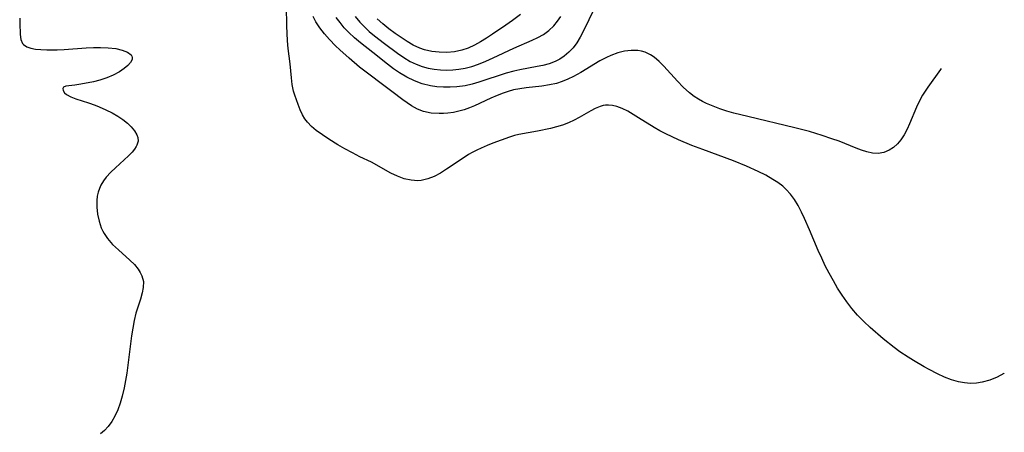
# Model space of a CAD drawing. Header units: metres. Extents: x 1073367 to 1082519, y 1569854 to 1574957.
# Tile 826 of 1056: x 1081921 to 1082136, y 1571610 to 1571701. Entities that reach past the tile are written whole.
import ezdxf

# ---------------------------------------------------------------- set-up
doc = ezdxf.new("R2010")
doc.units = ezdxf.units.M
doc.layers.add('CGG_CurvaNivelLidar_v1', color=253, linetype='Continuous', lineweight=30)

msp = doc.modelspace()

# ---------------------------------------------------------------- linework, layer by layer
at = {"layer": 'CGG_CurvaNivelLidar_v1'}
for p, q in [((1081979.2633, 1571699.2274, 77.5), (1081979.1749, 1571703.4539, 77.5)), ((1082030.2961, 1571701.7135, 75.5), (1082028.5802, 1571700.4141, 75.5)), ((1082046.5271, 1571703.0923, 76.5), (1082044.0471, 1571698.0052, 76.5)), ((1081920.8535, 1571700.9451, 77.5), (1081920.9179, 1571699.859, 77.5)), ((1081920.9179, 1571699.859, 77.5), (1081920.9642, 1571697.3249, 77.5)), ((1081985.6081, 1571700.1399, 77), (1081985.0124, 1571701.2884, 77)), ((1081986.4859, 1571698.7743, 77), (1081985.6081, 1571700.1399, 77)), ((1081990.8912, 1571699.9383, 76.5), (1081990.0474, 1571701.0928, 76.5)), ((1081991.8173, 1571698.8334, 76.5), (1081990.8912, 1571699.9383, 76.5)), ((1081994.2118, 1571701.254, 76), (1081995.2368, 1571700.0236, 76)), ((1081995.2368, 1571700.0236, 76), (1081996.2265, 1571699.0013, 76)), ((1082000.2132, 1571699.6786, 75.5), (1081998.9697, 1571700.8051, 75.5)), ((1082001.5371, 1571698.6192, 75.5), (1082000.2132, 1571699.6786, 75.5)), ((1082027.1413, 1571699.3955, 75.5), (1082024.2297, 1571697.4255, 75.5)), ((1082028.5802, 1571700.4141, 75.5), (1082027.1413, 1571699.3955, 75.5)), ((1082037.5964, 1571699.2769, 76), (1082038.3931, 1571700.2522, 76)), ((1082038.3931, 1571700.2522, 76), (1082039.1245, 1571701.3059, 76)), ((1081920.9642, 1571697.3249, 77.5), (1081921.1037, 1571696.2715, 77.5)), ((1081979.4263, 1571695.9366, 77.5), (1081979.2633, 1571699.2274, 77.5)), ((1081987.4834, 1571697.4758, 77), (1081986.4859, 1571698.7743, 77)), ((1081988.5709, 1571696.2304, 77), (1081987.4834, 1571697.4758, 77)), ((1081992.8177, 1571697.7801, 76.5), (1081991.8173, 1571698.8334, 76.5)), ((1081994.0394, 1571696.6416, 76.5), (1081992.8177, 1571697.7801, 76.5)), ((1081996.2265, 1571699.0013, 76), (1081997.28, 1571698.027, 76)), ((1081997.28, 1571698.027, 76), (1081998.381, 1571697.0909, 76)), ((1082002.9079, 1571697.6048, 75.5), (1082001.5371, 1571698.6192, 75.5)), ((1082004.2146, 1571696.6862, 75.5), (1082002.9079, 1571697.6048, 75.5)), ((1082024.2297, 1571697.4255, 75.5), (1082022.913, 1571696.5665, 75.5)), ((1082034.138, 1571696.6633, 76), (1082035.3399, 1571697.3423, 76)), ((1082035.3399, 1571697.3423, 76), (1082036.5267, 1571698.2302, 76)), ((1082036.5267, 1571698.2302, 76), (1082037.5964, 1571699.2769, 76)), ((1082044.0471, 1571698.0052, 76.5), (1082043.3677, 1571696.7542, 76.5)), ((1081921.1037, 1571696.2715, 77.5), (1081921.468, 1571695.4107, 77.5)), ((1081921.468, 1571695.4107, 77.5), (1081921.7011, 1571695.134, 77.5)), ((1081921.7011, 1571695.134, 77.5), (1081922.3961, 1571694.6626, 77.5)), ((1081979.567, 1571694.3254, 77.5), (1081979.4263, 1571695.9366, 77.5)), ((1081989.8713, 1571694.8886, 77), (1081988.5709, 1571696.2304, 77)), ((1081995.3228, 1571695.5508, 76.5), (1081994.0394, 1571696.6416, 76.5)), ((1081998.0275, 1571693.392, 76.5), (1081995.3228, 1571695.5508, 76.5)), ((1081998.381, 1571697.0909, 76), (1082000.5923, 1571695.3525, 76)), ((1082000.5923, 1571695.3525, 76), (1082003.4091, 1571693.259, 76)), ((1082005.5433, 1571695.8205, 75.5), (1082004.2146, 1571696.6862, 75.5)), ((1082006.9027, 1571695.0408, 75.5), (1082005.5433, 1571695.8205, 75.5)), ((1082021.5904, 1571695.7528, 75.5), (1082020.2498, 1571695.0159, 75.5)), ((1082022.913, 1571696.5665, 75.5), (1082021.5904, 1571695.7528, 75.5)), ((1082028.8781, 1571694.3923, 76), (1082032.8645, 1571696.0779, 76)), ((1082032.8645, 1571696.0779, 76), (1082034.138, 1571696.6633, 76)), ((1082042.6339, 1571695.5655, 76.5), (1082041.8227, 1571694.4627, 76.5)), ((1082043.3677, 1571696.7542, 76.5), (1082042.6339, 1571695.5655, 76.5)), ((1081922.3961, 1571694.6626, 77.5), (1081923.3001, 1571694.3477, 77.5)), ((1081923.3001, 1571694.3477, 77.5), (1081924.3435, 1571694.1569, 77.5)), ((1081924.3435, 1571694.1569, 77.5), (1081925.509, 1571694.0533, 77.5)), ((1081925.509, 1571694.0533, 77.5), (1081926.7678, 1571694.0128, 77.5)), ((1081926.7678, 1571694.0128, 77.5), (1081929.0313, 1571694.0346, 77.5)), ((1081929.0313, 1571694.0346, 77.5), (1081930.5856, 1571694.1101, 77.5)), ((1081930.5856, 1571694.1101, 77.5), (1081935.3905, 1571694.451, 77.5)), ((1081935.3905, 1571694.451, 77.5), (1081936.9806, 1571694.5224, 77.5)), ((1081936.9806, 1571694.5224, 77.5), (1081938.5494, 1571694.5348, 77.5)), ((1081938.5494, 1571694.5348, 77.5), (1081940.2226, 1571694.4634, 77.5)), ((1081940.2226, 1571694.4634, 77.5), (1081941.8361, 1571694.2693, 77.5)), ((1081941.8361, 1571694.2693, 77.5), (1081943.2573, 1571693.9529, 77.5)), ((1081943.2573, 1571693.9529, 77.5), (1081944.4079, 1571693.5143, 77.5)), ((1081944.4079, 1571693.5143, 77.5), (1081945.1855, 1571692.9442, 77.5)), ((1081945.1855, 1571692.9442, 77.5), (1081945.3885, 1571692.6181, 77.5)), ((1081979.9431, 1571690.9608, 77.5), (1081979.567, 1571694.3254, 77.5)), ((1081990.8039, 1571694.0032, 77), (1081989.8713, 1571694.8886, 77)), ((1081992.8728, 1571692.1482, 77), (1081990.8039, 1571694.0032, 77)), ((1082001.2861, 1571690.8439, 76.5), (1081998.0275, 1571693.392, 76.5)), ((1082003.4091, 1571693.259, 76), (1082004.8066, 1571692.321, 76)), ((1082008.3037, 1571694.387, 75.5), (1082006.9027, 1571695.0408, 75.5)), ((1082009.3252, 1571694.0266, 75.5), (1082008.3037, 1571694.387, 75.5)), ((1082010.9317, 1571693.6506, 75.5), (1082009.3252, 1571694.0266, 75.5)), ((1082012.5755, 1571693.4615, 75.5), (1082010.9317, 1571693.6506, 75.5)), ((1082014.2342, 1571693.4447, 75.5), (1082012.5755, 1571693.4615, 75.5)), ((1082015.8871, 1571693.5988, 75.5), (1082014.2342, 1571693.4447, 75.5)), ((1082017.5131, 1571693.9364, 75.5), (1082015.8871, 1571693.5988, 75.5)), ((1082018.8781, 1571694.3927, 75.5), (1082017.5131, 1571693.9364, 75.5)), ((1082020.2498, 1571695.0159, 75.5), (1082018.8781, 1571694.3927, 75.5)), ((1082024.3269, 1571692.2238, 76), (1082028.8781, 1571694.3923, 76)), ((1082040.9056, 1571693.4631, 76.5), (1082039.8881, 1571692.5923, 76.5)), ((1082041.8227, 1571694.4627, 76.5), (1082040.9056, 1571693.4631, 76.5)), ((1082051.583, 1571693.3191, 77), (1082050.112, 1571692.7951, 77)), ((1082053.06, 1571693.6896, 77), (1082051.583, 1571693.3191, 77)), ((1082054.5223, 1571693.8841, 77), (1082053.06, 1571693.6896, 77)), ((1082055.9477, 1571693.8676, 77), (1082054.5223, 1571693.8841, 77)), ((1082056.7628, 1571693.7401, 77), (1082055.9477, 1571693.8676, 77)), ((1082057.5501, 1571693.514, 77), (1082056.7628, 1571693.7401, 77)), ((1082058.74, 1571692.9387, 77), (1082057.5501, 1571693.514, 77)), ((1082059.5654, 1571692.37, 77), (1082058.74, 1571692.9387, 77)), ((1081945.065, 1571691.2177, 77.5), (1081944.4645, 1571690.5554, 77.5)), ((1081945.4079, 1571691.8688, 77.5), (1081945.065, 1571691.2177, 77.5)), ((1081945.3885, 1571692.6181, 77.5), (1081945.4598, 1571692.3206, 77.5)), ((1081945.4598, 1571692.3206, 77.5), (1081945.4079, 1571691.8688, 77.5)), ((1081980.2386, 1571687.8862, 77.5), (1081979.9431, 1571690.9608, 77.5)), ((1081995.1582, 1571690.2392, 77), (1081992.8728, 1571692.1482, 77)), ((1082002.5877, 1571689.8839, 76.5), (1082001.2861, 1571690.8439, 76.5)), ((1082004.8066, 1571692.321, 76), (1082006.241, 1571691.4767, 76)), ((1082006.241, 1571691.4767, 76), (1082007.5351, 1571690.845, 76)), ((1082007.5351, 1571690.845, 76), (1082008.8702, 1571690.3357, 76)), ((1082019.6944, 1571690.3822, 76), (1082021.1471, 1571690.8744, 76)), ((1082021.1471, 1571690.8744, 76), (1082022.7476, 1571691.5166, 76)), ((1082022.7476, 1571691.5166, 76), (1082024.3269, 1571692.2238, 76)), ((1082036.5686, 1571690.9453, 76.5), (1082035.1929, 1571690.588, 76.5)), ((1082037.8792, 1571691.4213, 76.5), (1082036.5686, 1571690.9453, 76.5)), ((1082038.9174, 1571691.9483, 76.5), (1082037.8792, 1571691.4213, 76.5)), ((1082039.8881, 1571692.5923, 76.5), (1082038.9174, 1571691.9483, 76.5)), ((1082047.7027, 1571691.5953, 77), (1082043.5491, 1571689.032, 77)), ((1082049.1026, 1571692.3458, 77), (1082047.7027, 1571691.5953, 77)), ((1082050.112, 1571692.7951, 77), (1082049.1026, 1571692.3458, 77)), ((1082060.6305, 1571691.462, 77), (1082059.5654, 1571692.37, 77)), ((1082061.6649, 1571690.4353, 77), (1082060.6305, 1571691.462, 77)), ((1081942.6382, 1571689.2191, 77.5), (1081941.3171, 1571688.5015, 77.5)), ((1081943.6628, 1571689.8976, 77.5), (1081942.6382, 1571689.2191, 77.5)), ((1081944.4645, 1571690.5554, 77.5), (1081943.6628, 1571689.8976, 77.5)), ((1082002.1822, 1571684.8901, 77), (1081995.1582, 1571690.2392, 77)), ((1082003.9139, 1571688.9799, 76.5), (1082002.5877, 1571689.8839, 76.5)), ((1082005.504, 1571688.0276, 76.5), (1082003.9139, 1571688.9799, 76.5)), ((1082008.8702, 1571690.3357, 76), (1082010.1593, 1571689.9853, 76)), ((1082010.1593, 1571689.9853, 76), (1082011.4769, 1571689.7479, 76)), ((1082011.4769, 1571689.7479, 76), (1082012.8142, 1571689.6112, 76)), ((1082012.8142, 1571689.6112, 76), (1082014.1744, 1571689.5678, 76)), ((1082014.1744, 1571689.5678, 76), (1082015.5292, 1571689.6156, 76)), ((1082015.5292, 1571689.6156, 76), (1082016.8804, 1571689.7558, 76)), ((1082016.8804, 1571689.7558, 76), (1082018.2208, 1571689.9948, 76)), ((1082018.2208, 1571689.9948, 76), (1082019.6944, 1571690.3822, 76)), ((1082027.1703, 1571688.9075, 76.5), (1082021.2034, 1571686.9303, 76.5)), ((1082028.8672, 1571689.3736, 76.5), (1082027.1703, 1571688.9075, 76.5)), ((1082030.2012, 1571689.6635, 76.5), (1082028.8672, 1571689.3736, 76.5)), ((1082033.9945, 1571690.3419, 76.5), (1082030.2012, 1571689.6635, 76.5)), ((1082035.1929, 1571690.588, 76.5), (1082033.9945, 1571690.3419, 76.5)), ((1082043.5491, 1571689.032, 77), (1082041.943, 1571688.1562, 77)), ((1082064.6331, 1571687.1823, 77), (1082061.6649, 1571690.4353, 77)), ((1082122.11, 1571689.6728, 77), (1082119.3532, 1571685.8728, 77)), ((1082122.2698, 1571689.9276, 77), (1082122.11, 1571689.6728, 77)), ((1081934.1956, 1571686.4986, 77.5), (1081932.9046, 1571686.2832, 77.5)), ((1081936.9888, 1571687.0207, 77.5), (1081934.1956, 1571686.4986, 77.5)), ((1081938.3767, 1571687.3596, 77.5), (1081936.9888, 1571687.0207, 77.5)), ((1081939.8814, 1571687.8699, 77.5), (1081938.3767, 1571687.3596, 77.5)), ((1081941.3171, 1571688.5015, 77.5), (1081939.8814, 1571687.8699, 77.5)), ((1081980.4368, 1571686.3972, 77.5), (1081980.2386, 1571687.8862, 77.5)), ((1082007.1444, 1571687.213, 76.5), (1082005.504, 1571688.0276, 76.5)), ((1082008.8397, 1571686.5733, 76.5), (1082007.1444, 1571687.213, 76.5)), ((1082010.6369, 1571686.1343, 76.5), (1082008.8397, 1571686.5733, 76.5)), ((1082019.7301, 1571686.5111, 76.5), (1082018.2435, 1571686.1757, 76.5)), ((1082021.2034, 1571686.9303, 76.5), (1082019.7301, 1571686.5111, 76.5)), ((1082038.1711, 1571686.6596, 77), (1082036.6743, 1571686.3296, 77)), ((1082039.4533, 1571687.0665, 77), (1082038.1711, 1571686.6596, 77)), ((1082040.7102, 1571687.5719, 77), (1082039.4533, 1571687.0665, 77)), ((1082041.943, 1571688.1562, 77), (1082040.7102, 1571687.5719, 77)), ((1082065.9003, 1571685.8736, 77), (1082064.6331, 1571687.1823, 77)), ((1081930.4471, 1571685.8511, 77.5), (1081930.2785, 1571685.537, 77.5)), ((1081930.2785, 1571685.537, 77.5), (1081930.3372, 1571685.112, 77.5)), ((1081930.3372, 1571685.112, 77.5), (1081930.638, 1571684.6423, 77.5)), ((1081930.9714, 1571686.0385, 77.5), (1081930.4471, 1571685.8511, 77.5)), ((1081930.638, 1571684.6423, 77.5), (1081931.0919, 1571684.2584, 77.5)), ((1081932.9046, 1571686.2832, 77.5), (1081930.9714, 1571686.0385, 77.5)), ((1081980.7284, 1571684.9609, 77.5), (1081980.4368, 1571686.3972, 77.5)), ((1081980.9803, 1571684.079, 77.5), (1081980.7284, 1571684.9609, 77.5)), ((1082004.6262, 1571683.0782, 77), (1082002.1822, 1571684.8901, 77)), ((1082012.0717, 1571685.9286, 76.5), (1082010.6369, 1571686.1343, 76.5)), ((1082013.5238, 1571685.8283, 76.5), (1082012.0717, 1571685.9286, 76.5)), ((1082014.9847, 1571685.826, 76.5), (1082013.5238, 1571685.8283, 76.5)), ((1082016.4465, 1571685.9201, 76.5), (1082014.9847, 1571685.826, 76.5)), ((1082018.2435, 1571686.1757, 76.5), (1082016.4465, 1571685.9201, 76.5)), ((1082026.5454, 1571684.5544, 77), (1082025.1939, 1571684.0321, 77)), ((1082027.6658, 1571684.9288, 77), (1082026.5454, 1571684.5544, 77)), ((1082028.7997, 1571685.2409, 77), (1082027.6658, 1571684.9288, 77)), ((1082030.1851, 1571685.5231, 77), (1082028.7997, 1571685.2409, 77)), ((1082031.5838, 1571685.7253, 77), (1082030.1851, 1571685.5231, 77)), ((1082034.9893, 1571686.0882, 77), (1082031.5838, 1571685.7253, 77)), ((1082036.6743, 1571686.3296, 77), (1082034.9893, 1571686.0882, 77)), ((1082067.2443, 1571684.6485, 77), (1082065.9003, 1571685.8736, 77)), ((1082068.2848, 1571683.8434, 77), (1082067.2443, 1571684.6485, 77)), ((1082118.7699, 1571684.994, 77), (1082118.2191, 1571684.0907, 77)), ((1082119.3532, 1571685.8728, 77), (1082118.7699, 1571684.994, 77)), ((1081931.0919, 1571684.2584, 77.5), (1081931.9976, 1571683.7731, 77.5)), ((1081931.9976, 1571683.7731, 77.5), (1081933.1447, 1571683.3246, 77.5)), ((1081933.1447, 1571683.3246, 77.5), (1081935.8858, 1571682.4216, 77.5)), ((1081935.8858, 1571682.4216, 77.5), (1081937.3666, 1571681.9056, 77.5)), ((1081981.7096, 1571682.0409, 77.5), (1081980.9803, 1571684.079, 77.5)), ((1082005.5736, 1571682.3975, 77), (1082004.6262, 1571683.0782, 77)), ((1082006.5279, 1571681.7668, 77), (1082005.5736, 1571682.3975, 77)), ((1082023.8618, 1571683.4563, 77), (1082020.2568, 1571681.7555, 77)), ((1082025.1939, 1571684.0321, 77), (1082023.8618, 1571683.4563, 77)), ((1082069.2439, 1571683.2149, 77), (1082068.2848, 1571683.8434, 77)), ((1082070.092, 1571682.7359, 77), (1082069.2439, 1571683.2149, 77)), ((1082070.9686, 1571682.2996, 77), (1082070.092, 1571682.7359, 77)), ((1082072.4211, 1571681.6742, 77), (1082070.9686, 1571682.2996, 77)), ((1082117.4707, 1571682.7055, 77), (1082116.8861, 1571681.4617, 77)), ((1082118.2191, 1571684.0907, 77), (1082117.4707, 1571682.7055, 77)), ((1081937.3666, 1571681.9056, 77.5), (1081938.2487, 1571681.5626, 77.5)), ((1081938.2487, 1571681.5626, 77.5), (1081939.6832, 1571680.9332, 77.5)), ((1081939.6832, 1571680.9332, 77.5), (1081941.0769, 1571680.2323, 77.5)), ((1081941.0769, 1571680.2323, 77.5), (1081942.286, 1571679.5386, 77.5)), ((1081982.1872, 1571680.9007, 77.5), (1081981.7096, 1571682.0409, 77.5)), ((1081982.7074, 1571679.8143, 77.5), (1081982.1872, 1571680.9007, 77.5)), ((1082007.7998, 1571681.0729, 77), (1082006.5279, 1571681.7668, 77)), ((1082009.131, 1571680.5527, 77), (1082007.7998, 1571681.0729, 77)), ((1082010.8178, 1571680.1962, 77), (1082009.131, 1571680.5527, 77)), ((1082012.57, 1571680.0844, 77), (1082010.8178, 1571680.1962, 77)), ((1082013.5068, 1571680.1042, 77), (1082012.57, 1571680.0844, 77)), ((1082014.4497, 1571680.175, 77), (1082013.5068, 1571680.1042, 77)), ((1082015.6523, 1571680.3399, 77), (1082014.4497, 1571680.175, 77)), ((1082016.8506, 1571680.5864, 77), (1082015.6523, 1571680.3399, 77)), ((1082018.0368, 1571680.9137, 77), (1082016.8506, 1571680.5864, 77)), ((1082019.1567, 1571681.3028, 77), (1082018.0368, 1571680.9137, 77)), ((1082020.2568, 1571681.7555, 77), (1082019.1567, 1571681.3028, 77)), ((1082045.6801, 1571680.6913, 77.5), (1082043.1647, 1571679.1995, 77.5)), ((1082046.6885, 1571681.2252, 77.5), (1082045.6801, 1571680.6913, 77.5)), ((1082047.7119, 1571681.6425, 77.5), (1082046.6885, 1571681.2252, 77.5)), ((1082048.4036, 1571681.8293, 77.5), (1082047.7119, 1571681.6425, 77.5)), ((1082048.9028, 1571681.9116, 77.5), (1082048.4036, 1571681.8293, 77.5)), ((1082049.5681, 1571681.9478, 77.5), (1082048.9028, 1571681.9116, 77.5)), ((1082050.4668, 1571681.8701, 77.5), (1082049.5681, 1571681.9478, 77.5)), ((1082051.366, 1571681.6599, 77.5), (1082050.4668, 1571681.8701, 77.5)), ((1082052.567, 1571681.1959, 77.5), (1082051.366, 1571681.6599, 77.5)), ((1082053.7695, 1571680.5795, 77.5), (1082052.567, 1571681.1959, 77.5)), ((1082056.1135, 1571679.1881, 77.5), (1082053.7695, 1571680.5795, 77.5)), ((1082073.922, 1571681.1225, 77), (1082072.4211, 1571681.6742, 77)), ((1082075.4603, 1571680.6298, 77), (1082073.922, 1571681.1225, 77)), ((1082076.975, 1571680.1982, 77), (1082075.4603, 1571680.6298, 77)), ((1082080.0288, 1571679.4247, 77), (1082076.975, 1571680.1982, 77)), ((1082116.8861, 1571681.4617, 77), (1082115.3834, 1571677.83, 77)), ((1081942.286, 1571679.5386, 77.5), (1081943.4074, 1571678.7889, 77.5)), ((1081943.4074, 1571678.7889, 77.5), (1081944.3931, 1571677.9962, 77.5)), ((1081944.3931, 1571677.9962, 77.5), (1081945.2448, 1571677.1639, 77.5)), ((1081983.186, 1571678.9621, 77.5), (1081982.7074, 1571679.8143, 77.5)), ((1081983.738, 1571678.1764, 77.5), (1081983.186, 1571678.9621, 77.5)), ((1081984.6437, 1571677.2313, 77.5), (1081983.738, 1571678.1764, 77.5)), ((1082040.8003, 1571678.0724, 77.5), (1082039.5232, 1571677.5824, 77.5)), ((1082042.0327, 1571678.6223, 77.5), (1082040.8003, 1571678.0724, 77.5)), ((1082043.1647, 1571679.1995, 77.5), (1082042.0327, 1571678.6223, 77.5)), ((1082059.5721, 1571677.0361, 77.5), (1082056.1135, 1571679.1881, 77.5)), ((1082090.3243, 1571676.9888, 77), (1082080.0288, 1571679.4247, 77)), ((1081945.2448, 1571677.1639, 77.5), (1081945.9395, 1571676.3123, 77.5)), ((1081945.9395, 1571676.3123, 77.5), (1081946.4461, 1571675.4602, 77.5)), ((1081985.6976, 1571676.3682, 77.5), (1081984.6437, 1571677.2313, 77.5)), ((1081987.0255, 1571675.4138, 77.5), (1081985.6976, 1571676.3682, 77.5)), ((1082034.0496, 1571676.2671, 77.5), (1082029.9756, 1571675.4932, 77.5)), ((1082036.9208, 1571676.8483, 77.5), (1082034.0496, 1571676.2671, 77.5)), ((1082038.2106, 1571677.1682, 77.5), (1082036.9208, 1571676.8483, 77.5)), ((1082039.5232, 1571677.5824, 77.5), (1082038.2106, 1571677.1682, 77.5)), ((1082060.7566, 1571676.334, 77.5), (1082059.5721, 1571677.0361, 77.5)), ((1082062.0862, 1571675.6271, 77.5), (1082060.7566, 1571676.334, 77.5)), ((1082093.5003, 1571676.1377, 77), (1082090.3243, 1571676.9888, 77)), ((1082096.2509, 1571675.3052, 77), (1082093.5003, 1571676.1377, 77)), ((1082114.8721, 1571676.6918, 77), (1082114.2268, 1571675.4743, 77)), ((1082115.3834, 1571677.83, 77), (1082114.8721, 1571676.6918, 77)), ((1081946.4461, 1571675.4602, 77.5), (1081946.6671, 1571674.8678, 77.5)), ((1081946.7435, 1571674.0738, 77.5), (1081946.4871, 1571673.1921, 77.5)), ((1081946.6671, 1571674.8678, 77.5), (1081946.7435, 1571674.0738, 77.5)), ((1081988.4405, 1571674.486, 77.5), (1081987.0255, 1571675.4138, 77.5)), ((1081990.3693, 1571673.2935, 77.5), (1081988.4405, 1571674.486, 77.5)), ((1082024.3172, 1571673.6122, 77.5), (1082023.027, 1571673.1063, 77.5)), ((1082027.9146, 1571674.9242, 77.5), (1082024.3172, 1571673.6122, 77.5)), ((1082028.99, 1571675.2614, 77.5), (1082027.9146, 1571674.9242, 77.5)), ((1082029.9756, 1571675.4932, 77.5), (1082028.99, 1571675.2614, 77.5)), ((1082063.4574, 1571674.9695, 77.5), (1082062.0862, 1571675.6271, 77.5)), ((1082064.859, 1571674.3473, 77.5), (1082063.4574, 1571674.9695, 77.5)), ((1082067.7678, 1571673.1436, 77.5), (1082064.859, 1571674.3473, 77.5)), ((1082098.4043, 1571674.6019, 77), (1082096.2509, 1571675.3052, 77)), ((1082099.9567, 1571674.0498, 77), (1082098.4043, 1571674.6019, 77)), ((1082103.7103, 1571672.543, 77), (1082099.9567, 1571674.0498, 77)), ((1082113.4902, 1571674.3634, 77), (1082112.7246, 1571673.4702, 77)), ((1082114.2268, 1571675.4743, 77), (1082113.4902, 1571674.3634, 77)), ((1081945.4086, 1571671.6662, 77.5), (1081944.6273, 1571670.8522, 77.5)), ((1081945.9224, 1571672.2872, 77.5), (1081945.4086, 1571671.6662, 77.5)), ((1081946.3345, 1571672.9025, 77.5), (1081945.9224, 1571672.2872, 77.5)), ((1081946.4871, 1571673.1921, 77.5), (1081946.3345, 1571672.9025, 77.5)), ((1081991.9571, 1571672.3655, 77.5), (1081990.3693, 1571673.2935, 77.5)), ((1081993.5823, 1571671.4809, 77.5), (1081991.9571, 1571672.3655, 77.5)), ((1081995.2241, 1571670.6547, 77.5), (1081993.5823, 1571671.4809, 77.5)), ((1082019.7974, 1571671.5719, 77.5), (1082018.9968, 1571671.1124, 77.5)), ((1082020.7604, 1571672.08, 77.5), (1082019.7974, 1571671.5719, 77.5)), ((1082021.7363, 1571672.5492, 77.5), (1082020.7604, 1571672.08, 77.5)), ((1082023.027, 1571673.1063, 77.5), (1082021.7363, 1571672.5492, 77.5)), ((1082070.1528, 1571672.2414, 77.5), (1082067.7678, 1571673.1436, 77.5)), ((1082076.8749, 1571669.7898, 77.5), (1082070.1528, 1571672.2414, 77.5)), ((1082104.8737, 1571672.1053, 77), (1082103.7103, 1571672.543, 77)), ((1082106.01, 1571671.7417, 77), (1082104.8737, 1571672.1053, 77)), ((1082107.286, 1571671.4597, 77), (1082106.01, 1571671.7417, 77)), ((1082108.5239, 1571671.3899, 77), (1082107.286, 1571671.4597, 77)), ((1082109.7731, 1571671.6063, 77), (1082108.5239, 1571671.3899, 77)), ((1082110.9545, 1571672.101, 77), (1082109.7731, 1571671.6063, 77)), ((1082111.8764, 1571672.7095, 77), (1082110.9545, 1571672.101, 77)), ((1082112.7246, 1571673.4702, 77), (1082111.8764, 1571672.7095, 77)), ((1081944.6273, 1571670.8522, 77.5), (1081941.7695, 1571668.2406, 77.5)), ((1081997.7496, 1571669.441, 77.5), (1081995.2241, 1571670.6547, 77.5)), ((1082001.9776, 1571667.0651, 77.5), (1081997.7496, 1571669.441, 77.5)), ((1082017.7666, 1571670.3371, 77.5), (1082014.187, 1571667.9138, 77.5)), ((1082018.9968, 1571671.1124, 77.5), (1082017.7666, 1571670.3371, 77.5)), ((1082079.7402, 1571668.6234, 77.5), (1082076.8749, 1571669.7898, 77.5)), ((1081940.7411, 1571667.2551, 77.5), (1081939.7906, 1571666.2096, 77.5)), ((1081941.7695, 1571668.2406, 77.5), (1081940.7411, 1571667.2551, 77.5)), ((1082012.8139, 1571667.0801, 77.5), (1082011.4363, 1571666.3647, 77.5)), ((1082014.187, 1571667.9138, 77.5), (1082012.8139, 1571667.0801, 77.5)), ((1082082.2885, 1571667.445, 77.5), (1082079.7402, 1571668.6234, 77.5)), ((1082083.9311, 1571666.6148, 77.5), (1082082.2885, 1571667.445, 77.5)), ((1081939.159, 1571665.3686, 77.5), (1081938.6233, 1571664.4784, 77.5)), ((1081939.7906, 1571666.2096, 77.5), (1081939.159, 1571665.3686, 77.5)), ((1082003.4448, 1571666.3854, 77.5), (1082001.9776, 1571667.0651, 77.5)), ((1082004.9278, 1571665.8545, 77.5), (1082003.4448, 1571666.3854, 77.5)), ((1082006.4054, 1571665.5084, 77.5), (1082004.9278, 1571665.8545, 77.5)), ((1082007.8563, 1571665.3974, 77.5), (1082006.4054, 1571665.5084, 77.5)), ((1082008.6375, 1571665.4619, 77.5), (1082007.8563, 1571665.3974, 77.5)), ((1082010.0605, 1571665.8101, 77.5), (1082008.6375, 1571665.4619, 77.5)), ((1082011.4363, 1571666.3647, 77.5), (1082010.0605, 1571665.8101, 77.5)), ((1082085.5072, 1571665.7214, 77.5), (1082083.9311, 1571666.6148, 77.5)), ((1082086.6094, 1571665.0002, 77.5), (1082085.5072, 1571665.7214, 77.5)), ((1082087.6448, 1571664.2112, 77.5), (1082086.6094, 1571665.0002, 77.5)), ((1081938.0004, 1571662.923, 77.5), (1081937.8017, 1571662.0344, 77.5)), ((1081938.2708, 1571663.7153, 77.5), (1081938.0004, 1571662.923, 77.5)), ((1081938.6233, 1571664.4784, 77.5), (1081938.2708, 1571663.7153, 77.5)), ((1082088.4188, 1571663.5178, 77.5), (1082087.6448, 1571664.2112, 77.5)), ((1082089.3521, 1571662.5078, 77.5), (1082088.4188, 1571663.5178, 77.5)), ((1081937.693, 1571661.1242, 77.5), (1081937.6823, 1571659.6172, 77.5)), ((1081937.8017, 1571662.0344, 77.5), (1081937.693, 1571661.1242, 77.5)), ((1082090.2411, 1571661.2945, 77.5), (1082089.3521, 1571662.5078, 77.5)), ((1082091.0197, 1571659.9868, 77.5), (1082090.2411, 1571661.2945, 77.5)), ((1081937.6823, 1571659.6172, 77.5), (1081937.8537, 1571658.0999, 77.5)), ((1082091.7286, 1571658.5867, 77.5), (1082091.0197, 1571659.9868, 77.5)), ((1082092.3958, 1571657.1394, 77.5), (1082091.7286, 1571658.5867, 77.5)), ((1081937.8537, 1571658.0999, 77.5), (1081938.1931, 1571656.6005, 77.5)), ((1081938.1931, 1571656.6005, 77.5), (1081938.6982, 1571655.1482, 77.5)), ((1082093.4737, 1571654.7129, 77.5), (1082092.3958, 1571657.1394, 77.5)), ((1081938.6982, 1571655.1482, 77.5), (1081939.0298, 1571654.4201, 77.5)), ((1081939.0298, 1571654.4201, 77.5), (1081939.3131, 1571653.8869, 77.5)), ((1082095.4085, 1571650.1876, 77.5), (1082093.4737, 1571654.7129, 77.5)), ((1081939.3131, 1571653.8869, 77.5), (1081940.0353, 1571652.7858, 77.5)), ((1081940.0353, 1571652.7858, 77.5), (1081941.1671, 1571651.4862, 77.5)), ((1081941.1671, 1571651.4862, 77.5), (1081942.4347, 1571650.2956, 77.5)), ((1081942.4347, 1571650.2956, 77.5), (1081944.9322, 1571648.0996, 77.5)), ((1082096.1659, 1571648.5213, 77.5), (1082095.4085, 1571650.1876, 77.5)), ((1081944.9322, 1571648.0996, 77.5), (1081945.9167, 1571647.1144, 77.5)), ((1082096.9634, 1571646.8699, 77.5), (1082096.1659, 1571648.5213, 77.5)), ((1081945.9167, 1571647.1144, 77.5), (1081946.7579, 1571646.0916, 77.5)), ((1081946.7579, 1571646.0916, 77.5), (1081947.2166, 1571645.3734, 77.5)), ((1082097.8, 1571645.2367, 77.5), (1082096.9634, 1571646.8699, 77.5)), ((1081947.2166, 1571645.3734, 77.5), (1081947.5748, 1571644.6383, 77.5)), ((1081947.5748, 1571644.6383, 77.5), (1081947.9084, 1571643.4168, 77.5)), ((1081947.9084, 1571643.4168, 77.5), (1081947.8786, 1571642.0786, 77.5)), ((1082098.7319, 1571643.5296, 77.5), (1082097.8, 1571645.2367, 77.5)), ((1082099.646, 1571641.9694, 77.5), (1082098.7319, 1571643.5296, 77.5)), ((1081947.8786, 1571642.0786, 77.5), (1081947.6604, 1571640.9736, 77.5)), ((1082100.6107, 1571640.4447, 77.5), (1082099.646, 1571641.9694, 77.5)), ((1081947.2477, 1571639.549, 77.5), (1081946.2731, 1571636.4731, 77.5)), ((1081947.6604, 1571640.9736, 77.5), (1081947.2477, 1571639.549, 77.5)), ((1082101.635, 1571638.9652, 77.5), (1082100.6107, 1571640.4447, 77.5)), ((1082102.7327, 1571637.5441, 77.5), (1082101.635, 1571638.9652, 77.5)), ((1082104.007, 1571636.0925, 77.5), (1082102.7327, 1571637.5441, 77.5)), ((1081945.8766, 1571634.8862, 77.5), (1081945.5564, 1571633.2395, 77.5)), ((1081946.2731, 1571636.4731, 77.5), (1081945.8766, 1571634.8862, 77.5)), ((1082105.3609, 1571634.7071, 77.5), (1082104.007, 1571636.0925, 77.5)), ((1081945.5564, 1571633.2395, 77.5), (1081945.3009, 1571631.5234, 77.5)), ((1082106.774, 1571633.3721, 77.5), (1082105.3609, 1571634.7071, 77.5)), ((1082109.5747, 1571630.9318, 77.5), (1082106.774, 1571633.3721, 77.5)), ((1081945.3009, 1571631.5234, 77.5), (1081944.2827, 1571623.422, 77.5)), ((1082112.0098, 1571628.9751, 77.5), (1082109.5747, 1571630.9318, 77.5)), ((1082113.2683, 1571628.05, 77.5), (1082112.0098, 1571628.9751, 77.5)), ((1082115.0399, 1571626.8632, 77.5), (1082113.2683, 1571628.05, 77.5)), ((1082116.21, 1571626.1337, 77.5), (1082115.0399, 1571626.8632, 77.5)), ((1082118.59, 1571624.7557, 77.5), (1082116.21, 1571626.1337, 77.5)), ((1082119.6551, 1571624.1831, 77.5), (1082118.59, 1571624.7557, 77.5)), ((1082121.5229, 1571623.2432, 77.5), (1082119.6551, 1571624.1831, 77.5)), ((1081944.2827, 1571623.422, 77.5), (1081944.0137, 1571621.7933, 77.5)), ((1082123.0385, 1571622.5601, 77.5), (1082121.5229, 1571623.2432, 77.5)), ((1082124.5621, 1571621.9732, 77.5), (1082123.0385, 1571622.5601, 77.5)), ((1082126.0943, 1571621.5176, 77.5), (1082124.5621, 1571621.9732, 77.5)), ((1082134.506, 1571622.4982, 77.5), (1082132.9209, 1571621.8514, 77.5)), ((1082135.9863, 1571623.3368, 77.5), (1082134.506, 1571622.4982, 77.5)), ((1082136.0908, 1571623.4193, 77.5), (1082135.9863, 1571623.3368, 77.5)), ((1081943.6915, 1571620.1837, 77.5), (1081943.2601, 1571618.4023, 77.5)), ((1081944.0137, 1571621.7933, 77.5), (1081943.6915, 1571620.1837, 77.5)), ((1082127.3977, 1571621.2649, 77.5), (1082126.0943, 1571621.5176, 77.5)), ((1082128.7008, 1571621.1566, 77.5), (1082127.3977, 1571621.2649, 77.5)), ((1082129.9907, 1571621.2078, 77.5), (1082128.7008, 1571621.1566, 77.5)), ((1082131.265, 1571621.4019, 77.5), (1082129.9907, 1571621.2078, 77.5)), ((1082132.9209, 1571621.8514, 77.5), (1082131.265, 1571621.4019, 77.5)), ((1081943.2601, 1571618.4023, 77.5), (1081942.8138, 1571616.8823, 77.5)), ((1081942.2915, 1571615.4189, 77.5), (1081941.6752, 1571614.0312, 77.5)), ((1081942.8138, 1571616.8823, 77.5), (1081942.2915, 1571615.4189, 77.5)), ((1081941.6752, 1571614.0312, 77.5), (1081940.9995, 1571612.8311, 77.5)), ((1081940.2071, 1571611.7391, 77.5), (1081939.401, 1571610.8858, 77.5)), ((1081940.9995, 1571612.8311, 77.5), (1081940.2071, 1571611.7391, 77.5)), ((1081939.401, 1571610.8858, 77.5), (1081938.4984, 1571610.1422, 77.5))]:
    msp.add_line(p, q, dxfattribs=at)

doc.saveas('drawing.dxf')
